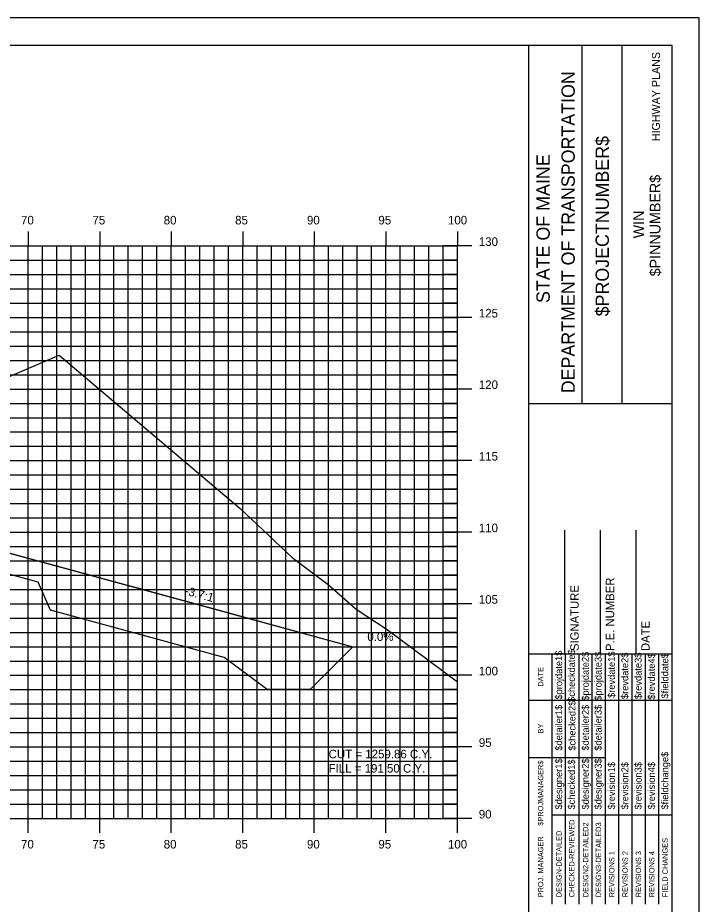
# Model space of a CAD drawing. Extents: x 850598 to 870284, y 366541 to 366651.
# Drawn here: x 862695 to 862742.7, y 366589.2 to 366651.2 of the extents above; entities that cross this region are included whole.
import ezdxf

# ---------------------------------------------------------------- set-up
doc = ezdxf.new("R2010")
doc.units = 0
for name, color, linetype in [('ANNOTATION', 7, 'Continuous'), ('BORDER', 7, 'Continuous'), ('D_Drainage_RipRap', 7, 'Continuous'), ('D_Roadway_Centerline', 7, 'Continuous'), ('D_Roadway_SlopeLines', 7, 'Continuous'), ('D_Text_Standard', 7, 'Continuous'), ('H_V ANNOTATION', 7, 'Continuous'), ('HIGHWAY_TITLE', 7, 'Continuous'), ('MAJOR', 7, 'Continuous'), ('MINOR', 7, 'Continuous'), ('PLOT BOUNDARY', 7, 'Continuous'), ('S_Roadway_Centerline', 7, 'Continuous')]:
    doc.layers.add(name, color=color, linetype=linetype)

msp = doc.modelspace()

# ---------------------------------------------------------------- linework, layer by layer
at = {"layer": 'BORDER'}
for p, q in [((862740.751, 366649.225), (862580.751, 366649.225)), ((862730.751, 366544.225), (862730.751, 366649.225)), ((862734.479, 366624.222), (862734.479, 366649.222)), ((862737.274, 366624.222), (862737.274, 366649.222)), ((862740.751, 366544.225), (862740.751, 366649.225)), ((862730.752, 366624.219), (862740.751, 366624.219)), ((862733.251, 366606.728), (862733.251, 366615.376)), ((862735.751, 366606.728), (862735.751, 366615.376)), ((862738.251, 366606.728), (862738.251, 366615.376)), ((862730.751, 366606.728), (862740.751, 366606.728))]:
    msp.add_line(p, q, dxfattribs=at)
for points in [[(862732.365, 366603.478), (862732.365, 366606.728)], [(862733.298, 366589.231), (862733.298, 366606.728)], [(862734.23, 366606.728), (862734.23, 366589.231)], [(862735.161, 366589.231), (862735.161, 366606.728)], [(862736.093, 366589.231), (862736.093, 366606.728)], [(862737.025, 366589.231), (862737.025, 366606.728)], [(862737.956, 366589.231), (862737.956, 366606.728)], [(862738.888, 366589.231), (862738.888, 366606.728)], [(862739.82, 366589.231), (862739.82, 366606.728)], [(862732.366, 366589.231), (862732.366, 366606.022)], [(862730.751, 366603.478), (862740.751, 366603.478)], [(862730.751, 366599.478), (862732.366, 366599.478)], [(862732.365, 366599.478), (862736.092, 366599.478)], [(862732.365, 366595.478), (862740.751, 366595.478)]]:
    msp.add_lwpolyline(points, dxfattribs=at)
at = {"layer": 'D_Drainage_RipRap'}
msp.add_lwpolyline([(862696.44, 366613.225), (862708.592, 366609.913), (862718.454, 366607.225), (862715.454, 366604.225), (862712.454, 366604.225), (862709.454, 366606.463), (862697.302, 366609.775), (862696.44, 366611.725), (862648.83, 366624.701), (862648.83, 366626.201)], close=True, dxfattribs=at)
at = {"layer": 'D_Roadway_Centerline'}
msp.add_lwpolyline([(862593.16, 366621.866), (862600.75, 366624.396), (862604.553, 366625.664), (862610.75, 366627.73), (862614.75, 366627.97), (862625.75, 366628.3), (862636.75, 366628.564), (862640.75, 366628.34), (862642.75, 366628.228), (862648.83, 366626.201), (862696.44, 366613.225), (862708.592, 366609.913), (862718.454, 366607.225), (862722.454, 366607.225)], dxfattribs=at)
at = {"layer": 'D_Roadway_SlopeLines'}
msp.add_lwpolyline([(862648.83, 366626.201), (862718.454, 366607.225), (862718.454, 366607.225)], dxfattribs=at)
at = {"layer": 'MAJOR'}
for p, q in [((862695.75, 366636.227), (862695.75, 366635.225)), ((862695.75, 366636.227), (862695.75, 366635.225)), ((862700.75, 366636.227), (862700.75, 366635.225)), ((862700.75, 366636.227), (862700.75, 366635.225)), ((862705.75, 366636.227), (862705.75, 366635.225)), ((862705.75, 366636.227), (862705.75, 366635.225)), ((862710.75, 366636.227), (862710.75, 366635.225)), ((862710.75, 366636.227), (862710.75, 366635.225)), ((862715.75, 366636.227), (862715.75, 366635.225)), ((862715.75, 366636.227), (862715.75, 366635.225)), ((862720.75, 366636.227), (862720.75, 366635.225)), ((862720.75, 366636.227), (862720.75, 366635.225)), ((862725.75, 366636.227), (862725.75, 366635.225)), ((862725.75, 366636.227), (862725.75, 366635.225)), ((862585.75, 366635.225), (862725.75, 366635.225)), ((862585.75, 366635.225), (862725.75, 366635.225)), ((862585.75, 366635.225), (862725.75, 366635.225)), ((862585.75, 366635.225), (862725.75, 366635.225)), ((862695.75, 366595.225), (862695.75, 366635.225)), ((862695.75, 366595.225), (862695.75, 366635.225)), ((862700.75, 366595.225), (862700.75, 366635.225)), ((862700.75, 366595.225), (862700.75, 366635.225)), ((862705.75, 366595.225), (862705.75, 366635.225)), ((862705.75, 366595.225), (862705.75, 366635.225)), ((862710.75, 366595.225), (862710.75, 366635.225)), ((862710.75, 366595.225), (862710.75, 366635.225)), ((862715.75, 366595.225), (862715.75, 366635.225)), ((862715.75, 366595.225), (862715.75, 366635.225)), ((862720.75, 366595.225), (862720.75, 366635.225)), ((862720.75, 366595.225), (862720.75, 366635.225)), ((862726.752, 366635.225), (862724.748, 366635.225)), ((862726.752, 366635.225), (862724.748, 366635.225)), ((862725.75, 366595.225), (862725.75, 366635.225)), ((862725.75, 366595.225), (862725.75, 366635.225)), ((862725.75, 366595.225), (862725.75, 366635.225)), ((862725.75, 366595.225), (862725.75, 366635.225)), ((862585.75, 366630.225), (862725.75, 366630.225)), ((862585.75, 366630.225), (862725.75, 366630.225)), ((862726.752, 366630.225), (862724.748, 366630.225)), ((862726.752, 366630.225), (862724.748, 366630.225)), ((862585.75, 366625.225), (862725.75, 366625.225)), ((862585.75, 366625.225), (862725.75, 366625.225)), ((862726.752, 366625.225), (862724.748, 366625.225)), ((862726.752, 366625.225), (862724.748, 366625.225)), ((862585.75, 366620.225), (862725.75, 366620.225)), ((862585.75, 366620.225), (862725.75, 366620.225)), ((862726.752, 366620.225), (862724.748, 366620.225)), ((862726.752, 366620.225), (862724.748, 366620.225)), ((862585.75, 366615.225), (862725.75, 366615.225)), ((862585.75, 366615.225), (862725.75, 366615.225)), ((862726.752, 366615.225), (862724.748, 366615.225)), ((862726.752, 366615.225), (862724.748, 366615.225)), ((862585.75, 366610.225), (862725.75, 366610.225)), ((862585.75, 366610.225), (862725.75, 366610.225)), ((862726.752, 366610.225), (862724.748, 366610.225)), ((862726.752, 366610.225), (862724.748, 366610.225)), ((862585.75, 366605.225), (862725.75, 366605.225)), ((862585.75, 366605.225), (862725.75, 366605.225)), ((862726.752, 366605.225), (862724.748, 366605.225)), ((862726.752, 366605.225), (862724.748, 366605.225)), ((862585.75, 366600.225), (862725.75, 366600.225)), ((862585.75, 366600.225), (862725.75, 366600.225)), ((862726.752, 366600.225), (862724.748, 366600.225)), ((862726.752, 366600.225), (862724.748, 366600.225)), ((862585.75, 366595.225), (862725.75, 366595.225)), ((862585.75, 366595.225), (862725.75, 366595.225)), ((862585.75, 366595.225), (862725.75, 366595.225)), ((862585.75, 366595.225), (862725.75, 366595.225)), ((862695.75, 366594.223), (862695.75, 366595.225)), ((862695.75, 366594.223), (862695.75, 366595.225)), ((862700.75, 366594.223), (862700.75, 366595.225)), ((862700.75, 366594.223), (862700.75, 366595.225)), ((862705.75, 366594.223), (862705.75, 366595.225)), ((862705.75, 366594.223), (862705.75, 366595.225)), ((862710.75, 366594.223), (862710.75, 366595.225)), ((862710.75, 366594.223), (862710.75, 366595.225)), ((862715.75, 366594.223), (862715.75, 366595.225)), ((862715.75, 366594.223), (862715.75, 366595.225)), ((862720.75, 366594.223), (862720.75, 366595.225)), ((862720.75, 366594.223), (862720.75, 366595.225)), ((862726.752, 366595.225), (862724.748, 366595.225)), ((862726.752, 366595.225), (862724.748, 366595.225)), ((862725.75, 366594.223), (862725.75, 366595.225)), ((862725.75, 366594.223), (862725.75, 366595.225))]:
    msp.add_line(p, q, dxfattribs=at)
at = {"layer": 'MINOR'}
for p, q in [((862696.75, 366595.225), (862696.75, 366635.225)), ((862696.75, 366595.225), (862696.75, 366635.225)), ((862697.75, 366595.225), (862697.75, 366635.225)), ((862697.75, 366595.225), (862697.75, 366635.225)), ((862698.75, 366595.225), (862698.75, 366635.225)), ((862698.75, 366595.225), (862698.75, 366635.225)), ((862699.75, 366595.225), (862699.75, 366635.225)), ((862699.75, 366595.225), (862699.75, 366635.225)), ((862701.75, 366595.225), (862701.75, 366635.225)), ((862701.75, 366595.225), (862701.75, 366635.225)), ((862702.75, 366595.225), (862702.75, 366635.225)), ((862702.75, 366595.225), (862702.75, 366635.225)), ((862703.75, 366595.225), (862703.75, 366635.225)), ((862703.75, 366595.225), (862703.75, 366635.225)), ((862704.75, 366595.225), (862704.75, 366635.225)), ((862704.75, 366595.225), (862704.75, 366635.225)), ((862706.75, 366595.225), (862706.75, 366635.225)), ((862706.75, 366595.225), (862706.75, 366635.225)), ((862707.75, 366595.225), (862707.75, 366635.225)), ((862707.75, 366595.225), (862707.75, 366635.225)), ((862708.75, 366595.225), (862708.75, 366635.225)), ((862708.75, 366595.225), (862708.75, 366635.225)), ((862709.75, 366595.225), (862709.75, 366635.225)), ((862709.75, 366595.225), (862709.75, 366635.225)), ((862711.75, 366595.225), (862711.75, 366635.225)), ((862711.75, 366595.225), (862711.75, 366635.225)), ((862712.75, 366595.225), (862712.75, 366635.225)), ((862712.75, 366595.225), (862712.75, 366635.225)), ((862713.75, 366595.225), (862713.75, 366635.225)), ((862713.75, 366595.225), (862713.75, 366635.225)), ((862714.75, 366595.225), (862714.75, 366635.225)), ((862714.75, 366595.225), (862714.75, 366635.225)), ((862716.75, 366595.225), (862716.75, 366635.225)), ((862716.75, 366595.225), (862716.75, 366635.225)), ((862717.75, 366595.225), (862717.75, 366635.225)), ((862717.75, 366595.225), (862717.75, 366635.225)), ((862718.75, 366595.225), (862718.75, 366635.225)), ((862718.75, 366595.225), (862718.75, 366635.225)), ((862719.75, 366595.225), (862719.75, 366635.225)), ((862719.75, 366595.225), (862719.75, 366635.225)), ((862721.75, 366595.225), (862721.75, 366635.225)), ((862721.75, 366595.225), (862721.75, 366635.225)), ((862722.75, 366595.225), (862722.75, 366635.225)), ((862722.75, 366595.225), (862722.75, 366635.225)), ((862723.75, 366595.225), (862723.75, 366635.225)), ((862723.75, 366595.225), (862723.75, 366635.225)), ((862724.75, 366595.225), (862724.75, 366635.225)), ((862724.75, 366595.225), (862724.75, 366635.225)), ((862585.75, 366634.225), (862725.75, 366634.225)), ((862585.75, 366634.225), (862725.75, 366634.225)), ((862725.75, 366634.225), (862724.748, 366634.225)), ((862725.75, 366634.225), (862724.748, 366634.225)), ((862585.75, 366633.225), (862725.75, 366633.225)), ((862585.75, 366633.225), (862725.75, 366633.225)), ((862725.75, 366633.225), (862724.748, 366633.225)), ((862725.75, 366633.225), (862724.748, 366633.225)), ((862585.75, 366632.225), (862725.75, 366632.225)), ((862585.75, 366632.225), (862725.75, 366632.225)), ((862725.75, 366632.225), (862724.748, 366632.225)), ((862725.75, 366632.225), (862724.748, 366632.225)), ((862585.75, 366631.225), (862725.75, 366631.225)), ((862585.75, 366631.225), (862725.75, 366631.225)), ((862725.75, 366631.225), (862724.748, 366631.225)), ((862725.75, 366631.225), (862724.748, 366631.225)), ((862585.75, 366629.225), (862725.75, 366629.225)), ((862585.75, 366629.225), (862725.75, 366629.225)), ((862725.75, 366629.225), (862724.748, 366629.225)), ((862725.75, 366629.225), (862724.748, 366629.225)), ((862585.75, 366628.225), (862725.75, 366628.225)), ((862585.75, 366628.225), (862725.75, 366628.225)), ((862725.75, 366628.225), (862724.748, 366628.225)), ((862725.75, 366628.225), (862724.748, 366628.225)), ((862585.75, 366627.225), (862725.75, 366627.225)), ((862585.75, 366627.225), (862725.75, 366627.225)), ((862725.75, 366627.225), (862724.748, 366627.225)), ((862725.75, 366627.225), (862724.748, 366627.225)), ((862585.75, 366626.225), (862725.75, 366626.225)), ((862585.75, 366626.225), (862725.75, 366626.225)), ((862725.75, 366626.225), (862724.748, 366626.225)), ((862725.75, 366626.225), (862724.748, 366626.225)), ((862585.75, 366624.225), (862725.75, 366624.225)), ((862585.75, 366624.225), (862725.75, 366624.225)), ((862725.75, 366624.225), (862724.748, 366624.225)), ((862725.75, 366624.225), (862724.748, 366624.225)), ((862585.75, 366623.225), (862725.75, 366623.225)), ((862585.75, 366623.225), (862725.75, 366623.225)), ((862725.75, 366623.225), (862724.748, 366623.225)), ((862725.75, 366623.225), (862724.748, 366623.225)), ((862585.75, 366622.225), (862725.75, 366622.225)), ((862585.75, 366622.225), (862725.75, 366622.225)), ((862725.75, 366622.225), (862724.748, 366622.225)), ((862725.75, 366622.225), (862724.748, 366622.225)), ((862585.75, 366621.225), (862725.75, 366621.225)), ((862585.75, 366621.225), (862725.75, 366621.225)), ((862725.75, 366621.225), (862724.748, 366621.225)), ((862725.75, 366621.225), (862724.748, 366621.225)), ((862585.75, 366619.225), (862725.75, 366619.225)), ((862585.75, 366619.225), (862725.75, 366619.225)), ((862725.75, 366619.225), (862724.748, 366619.225)), ((862725.75, 366619.225), (862724.748, 366619.225)), ((862585.75, 366618.225), (862725.75, 366618.225)), ((862585.75, 366618.225), (862725.75, 366618.225)), ((862725.75, 366618.225), (862724.748, 366618.225)), ((862725.75, 366618.225), (862724.748, 366618.225)), ((862585.75, 366617.225), (862725.75, 366617.225)), ((862585.75, 366617.225), (862725.75, 366617.225)), ((862725.75, 366617.225), (862724.748, 366617.225)), ((862725.75, 366617.225), (862724.748, 366617.225)), ((862585.75, 366616.225), (862725.75, 366616.225)), ((862585.75, 366616.225), (862725.75, 366616.225)), ((862725.75, 366616.225), (862724.748, 366616.225)), ((862725.75, 366616.225), (862724.748, 366616.225)), ((862585.75, 366614.225), (862725.75, 366614.225)), ((862585.75, 366614.225), (862725.75, 366614.225)), ((862725.75, 366614.225), (862724.748, 366614.225)), ((862725.75, 366614.225), (862724.748, 366614.225)), ((862585.75, 366613.225), (862725.75, 366613.225)), ((862585.75, 366613.225), (862725.75, 366613.225)), ((862725.75, 366613.225), (862724.748, 366613.225)), ((862725.75, 366613.225), (862724.748, 366613.225)), ((862585.75, 366612.225), (862725.75, 366612.225)), ((862585.75, 366612.225), (862725.75, 366612.225)), ((862725.75, 366612.225), (862724.748, 366612.225)), ((862725.75, 366612.225), (862724.748, 366612.225)), ((862585.75, 366611.225), (862725.75, 366611.225)), ((862585.75, 366611.225), (862725.75, 366611.225)), ((862725.75, 366611.225), (862724.748, 366611.225)), ((862725.75, 366611.225), (862724.748, 366611.225)), ((862585.75, 366609.225), (862725.75, 366609.225)), ((862585.75, 366609.225), (862725.75, 366609.225)), ((862725.75, 366609.225), (862724.748, 366609.225)), ((862725.75, 366609.225), (862724.748, 366609.225)), ((862585.75, 366608.225), (862725.75, 366608.225)), ((862585.75, 366608.225), (862725.75, 366608.225)), ((862725.75, 366608.225), (862724.748, 366608.225)), ((862725.75, 366608.225), (862724.748, 366608.225)), ((862585.75, 366607.225), (862725.75, 366607.225)), ((862585.75, 366607.225), (862725.75, 366607.225)), ((862725.75, 366607.225), (862724.748, 366607.225)), ((862725.75, 366607.225), (862724.748, 366607.225)), ((862585.75, 366606.225), (862725.75, 366606.225)), ((862585.75, 366606.225), (862725.75, 366606.225)), ((862725.75, 366606.225), (862724.748, 366606.225)), ((862725.75, 366606.225), (862724.748, 366606.225)), ((862585.75, 366604.225), (862725.75, 366604.225)), ((862585.75, 366604.225), (862725.75, 366604.225)), ((862725.75, 366604.225), (862724.748, 366604.225)), ((862725.75, 366604.225), (862724.748, 366604.225)), ((862585.75, 366603.225), (862725.75, 366603.225)), ((862585.75, 366603.225), (862725.75, 366603.225)), ((862725.75, 366603.225), (862724.748, 366603.225)), ((862725.75, 366603.225), (862724.748, 366603.225)), ((862585.75, 366602.225), (862725.75, 366602.225)), ((862585.75, 366602.225), (862725.75, 366602.225)), ((862725.75, 366602.225), (862724.748, 366602.225)), ((862725.75, 366602.225), (862724.748, 366602.225)), ((862585.75, 366601.225), (862725.75, 366601.225)), ((862585.75, 366601.225), (862725.75, 366601.225)), ((862725.75, 366601.225), (862724.748, 366601.225)), ((862725.75, 366601.225), (862724.748, 366601.225)), ((862585.75, 366599.225), (862725.75, 366599.225)), ((862585.75, 366599.225), (862725.75, 366599.225)), ((862725.75, 366599.225), (862724.748, 366599.225)), ((862725.75, 366599.225), (862724.748, 366599.225)), ((862585.75, 366598.225), (862725.75, 366598.225)), ((862585.75, 366598.225), (862725.75, 366598.225)), ((862725.75, 366598.225), (862724.748, 366598.225)), ((862725.75, 366598.225), (862724.748, 366598.225)), ((862585.75, 366597.225), (862725.75, 366597.225)), ((862585.75, 366597.225), (862725.75, 366597.225)), ((862725.75, 366597.225), (862724.748, 366597.225)), ((862725.75, 366597.225), (862724.748, 366597.225)), ((862585.75, 366596.225), (862725.75, 366596.225)), ((862585.75, 366596.225), (862725.75, 366596.225)), ((862725.75, 366596.225), (862724.748, 366596.225)), ((862725.75, 366596.225), (862724.748, 366596.225))]:
    msp.add_line(p, q, dxfattribs=at)
at = {"layer": 'PLOT BOUNDARY'}
msp.add_lwpolyline([(862572.657, 366541.166), (862742.657, 366541.166), (862742.657, 366651.166), (862572.657, 366651.166)], close=True, dxfattribs=at)
at = {"layer": 'S_Roadway_Centerline'}
msp.add_lwpolyline([(862693.848, 366625.84), (862697.921, 366627.594), (862710.579, 366616.882), (862714.192, 366613.463), (862716.713, 366611.561), (862718.669, 366609.845), (862720.844, 366608.42), (862725.75, 366604.78)], dxfattribs=at)

# ---------------------------------------------------------------- texts
at = {"layer": 'ANNOTATION'}
msp.add_text('-3.7:1', height=0.6, rotation=344.75443, dxfattribs=at).set_placement((862706.655, 366610.878))
msp.add_text('0.0%', height=0.6, dxfattribs=at).set_placement((862719.459, 366607.625))
at = {"layer": 'BORDER'}
for s, height, p in [('DEPARTMENT OF TRANSPORTATION', 0.93176, (862733.957, 366624.931)), ('$PROJECTNUMBER$', 0.93176, (862736.343, 366630.304)), ('STATE OF MAINE', 0.93176, (862732.206, 366631.237)), ('$PINNUMBER$', 0.74527, (862739.946, 366633.1)), ('WIN', 0.7453, (862738.787, 366635.755)), ('P.E. NUMBER', 0.59055, (862736.711, 366606.92)), ('SIGNATURE', 0.5906, (862734.231, 366606.92)), ('DATE', 0.5906, (862739.192, 366606.92)), ('$projdate1$', 0.48455, (862733.074, 366603.529)), ('$checkdate$', 0.48455, (862733.968, 366603.371)), ('$projdate2$', 0.48455, (862734.937, 366603.45)), ('$projdate3$', 0.48455, (862735.831, 366603.45)), ('$revdate1$', 0.4845, (862736.763, 366603.647)), ('$revdate2$', 0.4845, (862737.695, 366603.568)), ('$revdate3$', 0.4845, (862738.626, 366603.568)), ('$revdate4$', 0.4845, (862739.558, 366603.529)), ('$fielddate$', 0.48455, (862740.49, 366603.607)), ('DATE', 0.3714, (862731.755, 366604.434)), ('$checked2$', 0.4845, (862734.005, 366599.963)), ('$detailer1$', 0.48455, (862733.074, 366599.963)), ('$detailer2$', 0.48455, (862734.937, 366599.963)), ('$detailer3$', 0.48455, (862735.831, 366599.963)), ('BY', 0.3714, (862731.755, 366601.163)), ('$fieldchange$', 0.48455, (862740.49, 366595.851)), ('$PROJMANAGER$', 0.37275, (862731.755, 366594.723)), ('$designer1$', 0.48455, (862733.074, 366595.851)), ('$checked1$', 0.4845, (862733.968, 366595.851)), ('$designer2$', 0.48455, (862734.937, 366595.851)), ('$designer3$', 0.48455, (862735.831, 366595.851)), ('$revision1$', 0.48455, (862736.763, 366595.851)), ('$revision2$', 0.48455, (862737.695, 366595.851)), ('$revision3$', 0.48455, (862738.626, 366595.851)), ('$revision4$', 0.48455, (862739.558, 366595.851)), ('CHECKED-REVIEWED', 0.37275, (862733.932, 366589.716)), ('DESIGN-DETAILED', 0.37275, (862733.037, 366589.716)), ('DESIGN2-DETAILED2', 0.37275, (862734.901, 366589.716)), ('DESIGN3-DETAILED3', 0.37275, (862735.795, 366589.716)), ('PROJ. MANAGER', 0.37275, (862731.755, 366589.716)), ('FIELD CHANGES', 0.37275, (862740.453, 366589.716)), ('REVISIONS 1', 0.37275, (862736.727, 366589.716)), ('REVISIONS 2', 0.37275, (862737.658, 366589.716)), ('REVISIONS 3', 0.37275, (862738.59, 366589.716)), ('REVISIONS 4', 0.37275, (862739.522, 366589.716))]:
    msp.add_text(s, height=height, rotation=90, dxfattribs=at).set_placement(p)
at = {"layer": 'D_Text_Standard'}
for s, p in [('CUT = 1259.86 C.Y.', (862716.75, 366599.425)), ('FILL = 191.50 C.Y.', (862716.75, 366598.429))]:
    msp.add_text(s, height=0.6, dxfattribs=at).set_placement(p)
at = {"layer": 'H_V ANNOTATION'}
for s, p in [('70', (862695.252, 366636.725)), ('75', (862700.244, 366636.725)), ('80', (862705.226, 366636.725)), ('85', (862710.218, 366636.725)), ('90', (862715.237, 366636.725)), ('95', (862720.229, 366636.725)), ('100', (862725.092, 366636.725)), ('130', (862727.25, 366635.225)), ('125', (862727.25, 366630.225)), ('120', (862727.25, 366625.225)), ('115', (862727.25, 366620.225)), ('110', (862727.25, 366615.225)), ('105', (862727.25, 366610.225)), ('100', (862727.25, 366605.225)), ('95', (862727.25, 366600.225)), ('90', (862727.25, 366595.225)), ('70', (862695.252, 366593.125)), ('75', (862700.244, 366593.125)), ('80', (862705.226, 366593.125)), ('85', (862710.218, 366593.125)), ('90', (862715.237, 366593.125)), ('95', (862720.229, 366593.125)), ('100', (862725.092, 366593.125))]:
    msp.add_text(s, height=0.6, dxfattribs=at).set_placement(p)
at = {"layer": 'HIGHWAY_TITLE'}
msp.add_text('HIGHWAY PLANS', height=0.55901, rotation=90, dxfattribs=at).set_placement((862739.909, 366642.541))

doc.saveas('drawing.dxf')
